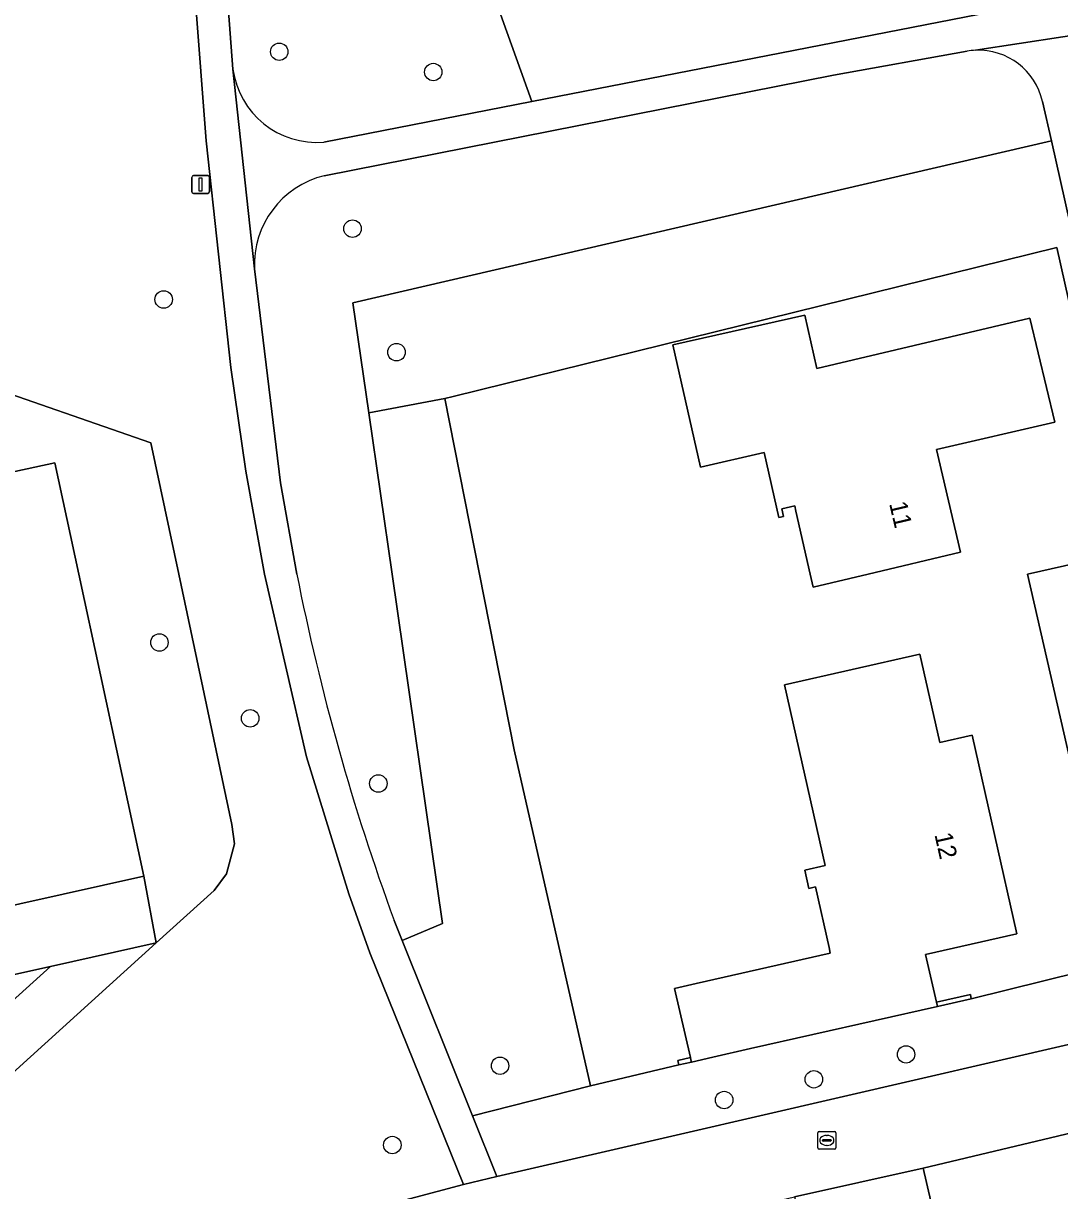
# Model space of a CAD drawing. Extents: x 162026 to 163502, y 387295 to 388169.
# Drawn here: x 163052.4 to 163110.5, y 387465.5 to 387530.9 of the extents above; entities that cross this region are included whole.
import ezdxf

# ---------------------------------------------------------------- set-up
doc = ezdxf.new("R2010")
doc.units = 0
for name, color, linetype in [('IMGEO_Boom', 7, 'Continuous'), ('IMGEO_Erf', 7, 'Continuous'), ('IMGEO_Groenvoorziening', 7, 'Continuous'), ('IMGEO_Hek', 7, 'Continuous'), ('IMGEO_Kolk', 7, 'Continuous'), ('IMGEO_Lichtmast', 7, 'Continuous'), ('IMGEO_Muur', 7, 'Continuous'), ('IMGEO_Pand', 7, 'Continuous'), ('IMGEO_Pand_nummerreeks', 7, 'Continuous'), ('IMGEO_Rijbaan_lokaal_open', 7, 'Continuous'), ('IMGEO_Voetpad_halfverhard', 7, 'Continuous')]:
    doc.layers.add(name, color=color, linetype=linetype)

msp = doc.modelspace()

# ---------------------------------------------------------------- linework, layer by layer
at = {"layer": 'IMGEO_Boom'}
for centre in [(163066.763, 387529.27), (163075.398, 387528.132), (163070.872, 387519.358), (163060.287, 387515.388), (163073.337, 387512.434), (163060.049, 387496.167), (163065.136, 387491.919), (163072.318, 387488.263), (163101.901, 387473.084), (163079.142, 387472.449), (163096.733, 387471.691), (163091.702, 387470.527), (163073.105, 387468.006)]:
    msp.add_circle(centre, 0.489, dxfattribs=at)
at = {"layer": 'IMGEO_Erf'}
for points in [[(163110.361, 387518.295), (163076.517, 387509.948), (163076.037, 387509.83), (163077.983, 387500), (163079.931, 387490.158), (163084.208, 387471.322), (163089.169, 387472.506), (163089.114, 387472.75), (163089.814, 387472.906), (163088.925, 387476.782), (163090.128, 387477.053), (163097.649, 387478.752), (163097.586, 387479.084), (163096.825, 387482.467), (163096.45, 387482.383), (163096.218, 387483.413), (163097.364, 387483.67), (163095.085, 387493.8), (163102.672, 387495.507), (163103.784, 387490.565), (163105.597, 387490.973), (163108.101, 387479.84), (163102.999, 387478.692), (163103.602, 387476.009), (163105.505, 387476.437), (163105.559, 387476.193), (163113.698, 387478.208), (163108.706, 387500), (163114.189, 387501.236)], [(163104.96, 387501.223), (163099.769, 387500), (163096.687, 387499.274), (163096.523, 387500), (163095.729, 387503.518), (163095.66, 387503.822), (163094.928, 387503.657), (163095.026, 387503.223), (163094.772, 387503.166), (163093.95, 387506.805), (163090.375, 387505.997), (163088.829, 387512.842), (163096.223, 387514.512), (163096.898, 387511.522), (163108.833, 387514.347), (163110.245, 387508.504), (163103.604, 387506.983)], [(163139.276, 387457.31), (163167.164, 387464.015), (163161.396, 387487.885), (163159.735, 387487.468), (163131.982, 387480.912), (163133.512, 387474.009), (163102.867, 387466.713), (163108.404, 387442.828), (163136.278, 387449.464), (163134.99, 387454.924), (163134.904, 387454.903), (163133.629, 387460.241), (163138.306, 387461.37)]]:
    msp.add_lwpolyline(points, close=True, dxfattribs=at)
msp.add_lwpolyline([(163020.19, 387502.427), (163019.794, 387503.828), (163027.036, 387505.516), (163028.315, 387500), (163033.563, 387477.356), (163036.217, 387477.949), (163059.167, 387483.072), (163055.521, 387500), (163054.18, 387506.228), (163044.776, 387504.192), (163044.836, 387503.926), (163044.447, 387503.567), (163045.257, 387500), (163047.686, 387489.298), (163042.663, 387488.158), (163043.126, 387486.118), (163039.889, 387485.383), (163034.998, 387488.464), (163036.484, 387490.822), (163035.035, 387497.205), (163038.456, 387497.982), (163037.999, 387500)], dxfattribs=at)
at = {"layer": 'IMGEO_Groenvoorziening'}
for points in [[(163069.269, 387524.204), (163080.929, 387526.484), (163070.935, 387554.347), (163070.402, 387555.11), (163069.526, 387555.746), (163068.676, 387556.013), (163062.012, 387557.053), (163064.166, 387528.299)], [(163042.552, 387456.341), (163056.358, 387460.28), (163077.096, 387465.799), (163071.842, 387478.768), (163070.669, 387482.092), (163068.301, 387489.754), (163065.933, 387500), (163064.894, 387505.774), (163064.057, 387511.581), (163062.66, 387524.277), (163060.228, 387556.181), (163029.112, 387554.666)], [(163070.935, 387554.347), (163080.929, 387526.484), (163110.347, 387532.238)], [(163105.319, 387529.295), (163097.837, 387527.953), (163069.291, 387522.324)], [(163073.087, 387500), (163071.778, 387509.033), (163070.886, 387515.192), (163110.045, 387524.275), (163109.549, 387526.485)], [(163065.377, 387517.103), (163066.836, 387505.118), (163067.75, 387500)], [(163049.443, 387510.873), (163059.575, 387507.36), (163061.137, 387500), (163064.114, 387485.963), (163064.253, 387484.883), (163063.807, 387483.206), (163063.12, 387482.279), (163059.868, 387479.335), (163046.567, 387467.293)], [(163073.2, 387480.596), (163073.655, 387479.461), (163075.921, 387480.429), (163073.087, 387500)], [(163113.698, 387478.208), (163105.559, 387476.193), (163103.657, 387475.765), (163093.175, 387473.407), (163091.072, 387472.934), (163089.872, 387472.659), (163089.169, 387472.506), (163084.208, 387471.322), (163077.59, 387469.652), (163078.957, 387466.244), (163085.044, 387467.645), (163111.244, 387473.698)]]:
    msp.add_lwpolyline(points, dxfattribs=at)
for points in [[(163076.517, 387509.948), (163110.361, 387518.295), (163114.189, 387501.236), (163115.168, 387501.44), (163110.045, 387524.275), (163070.886, 387515.192), (163071.778, 387509.033), (163076.037, 387509.83)], [(163059.868, 387479.335), (163063.12, 387482.279), (163063.807, 387483.206), (163064.253, 387484.883), (163064.114, 387485.963), (163061.137, 387500), (163059.575, 387507.36), (163049.443, 387510.873), (163043.574, 387509.583), (163044.228, 387506.605), (163044.776, 387504.192), (163054.18, 387506.228), (163055.521, 387500), (163059.167, 387483.072)], [(163079.931, 387490.158), (163077.983, 387500), (163076.037, 387509.83), (163071.778, 387509.033), (163073.087, 387500), (163075.921, 387480.429), (163073.655, 387479.461), (163077.59, 387469.652), (163084.208, 387471.322)], [(163037.344, 387474.331), (163053.945, 387478.019), (163059.868, 387479.335), (163059.167, 387483.072), (163036.217, 387477.949), (163033.563, 387477.356), (163034.421, 387473.654)], [(163037.733, 387459.366), (163046.567, 387467.293), (163059.868, 387479.335), (163053.945, 387478.019), (163039.509, 387464.991), (163037.344, 387474.331), (163034.421, 387473.654)], [(163037.344, 387474.331), (163039.509, 387464.991), (163053.945, 387478.019)], [(163108.404, 387442.828), (163102.867, 387466.713), (163095.64, 387465.102), (163103.302, 387436.043), (163109.608, 387437.689)]]:
    msp.add_lwpolyline(points, close=True, dxfattribs=at)
for centre, radius, start, end in [((163105.963, 387525.731), 3.622, 92.59518, 100.24239), ((163105.965, 387525.68), 3.673, 12.66602, 92.59362), ((163068.873, 387528.938), 4.75, 187.72904, 274.77903), ((163070.502, 387517.339), 5.13, 103.65151, 182.63328), ((163194.81, 387525.22), 129.538, 191.22662, 200.15029)]:
    msp.add_arc(centre, radius, start, end, dxfattribs=at)
at = {"layer": 'IMGEO_Hek'}
for points in [[(163076.037, 387509.83), (163076.517, 387509.948)], [(163084.208, 387471.322), (163079.931, 387490.158), (163077.983, 387500), (163076.037, 387509.83)]]:
    msp.add_lwpolyline(points, dxfattribs=at)
at = {"layer": 'IMGEO_Kolk'}
for p, q in [((163096.958, 387467.843), (163096.958, 387468.695)), ((163097.033, 387468.769), (163097.885, 387468.769)), ((163097.217, 387468.263), (163097.217, 387468.275)), ((163097.26, 387468.312), (163097.658, 387468.312)), ((163097.446, 387468.549), (163097.471, 387468.549)), ((163097.701, 387468.275), (163097.701, 387468.263)), ((163097.959, 387468.695), (163097.959, 387467.843)), ((163097.885, 387467.769), (163097.033, 387467.769)), ((163097.655, 387468.226), (163097.257, 387468.226)), ((163097.469, 387467.989), (163097.444, 387467.989))]:
    msp.add_line(p, q, dxfattribs=at)
for points in [[(163096.958, 387467.843), (163096.958, 387468.695)], [(163097.033, 387468.769), (163097.885, 387468.769)], [(163097.959, 387468.695), (163097.959, 387467.843)], [(163097.885, 387467.769), (163097.033, 387467.769)]]:
    msp.add_lwpolyline(points, dxfattribs=at)
for centre, radius, start, end in [((163097.035, 387468.693), 0.0765, 91.55205, 178.44795), ((163097.035, 387468.693), 0.0765, 91.55205, 178.44795), ((163097.257, 387468.272), 0.0403, 85.87752, 175.75265), ((163097.254, 387468.262), 0.0366, 178.93798, 274.71019), ((163097.658, 387468.269), 0.043, 264.86636, 352.45326), ((163097.662, 387468.274), 0.0386, 1.73085, 96.63898), ((163097.883, 387468.693), 0.0765, 1.55205, 88.44795), ((163097.883, 387468.693), 0.0765, 1.55205, 88.44795), ((163097.035, 387467.845), 0.0765, 181.55205, 268.44795), ((163097.035, 387467.845), 0.0765, 181.55205, 268.44795), ((163097.883, 387467.845), 0.0765, 271.55205, 358.44795), ((163097.883, 387467.845), 0.0765, 271.55205, 358.44795)]:
    msp.add_arc(centre, radius, start, end, dxfattribs=at)
for centre, major_axis, ratio, start_param, end_param in [((163097.445, 387468.269), (-0.387, 0.002), 0.722429, 4.712389, 7.853982), ((163097.47, 387468.269), (-0.39, 0.002), 0.717154, 1.570796, 4.712389)]:
    msp.add_ellipse(centre, major_axis=major_axis, ratio=ratio, start_param=start_param, end_param=end_param, dxfattribs=at)
at = {"layer": 'IMGEO_Lichtmast'}
for p, q in [((163061.862, 387521.426), (163061.862, 387522.226)), ((163061.862, 387522.226), (163061.862, 387521.426)), ((163061.962, 387522.326), (163062.752, 387522.326)), ((163062.752, 387522.326), (163061.962, 387522.326)), ((163062.852, 387522.226), (163062.852, 387521.426)), ((163062.852, 387521.426), (163062.852, 387522.226)), ((163062.752, 387521.326), (163061.962, 387521.326)), ((163061.962, 387521.326), (163062.752, 387521.326))]:
    msp.add_line(p, q, dxfattribs=at)
msp.add_lwpolyline([(163062.282, 387522.201), (163062.432, 387522.201), (163062.432, 387521.451), (163062.282, 387521.451), (163062.282, 387522.201)], dxfattribs=at)
for centre, start, end in [((163061.962, 387522.226), 90, 180), ((163061.962, 387522.226), 90, 180), ((163062.752, 387522.226), 0, 90), ((163062.752, 387522.226), 360, 90), ((163061.962, 387521.426), 180, 270), ((163061.962, 387521.426), 180, 270), ((163062.752, 387521.426), 270, 0), ((163062.752, 387521.426), 270, 0)]:
    msp.add_arc(centre, 0.1, start, end, dxfattribs=at)
at = {"layer": 'IMGEO_Muur'}
for points in [[(163105.559, 387476.193), (163105.505, 387476.437), (163103.602, 387476.009), (163103.657, 387475.765)], [(163089.814, 387472.906), (163089.114, 387472.75), (163089.169, 387472.506), (163089.872, 387472.659), (163089.843, 387472.78)]]:
    msp.add_lwpolyline(points, close=True, dxfattribs=at)
at = {"layer": 'IMGEO_Pand'}
for points in [[(163103.604, 387506.983), (163110.245, 387508.504), (163108.833, 387514.347), (163096.898, 387511.522), (163096.223, 387514.512), (163088.829, 387512.842), (163090.375, 387505.997), (163093.95, 387506.805), (163094.772, 387503.166), (163095.026, 387503.223), (163094.928, 387503.657), (163095.66, 387503.822), (163095.729, 387503.518), (163096.523, 387500), (163096.687, 387499.274), (163099.769, 387500), (163104.96, 387501.223)], [(163105.597, 387490.973), (163103.784, 387490.565), (163102.672, 387495.507), (163095.085, 387493.8), (163097.364, 387483.67), (163096.218, 387483.413), (163096.45, 387482.383), (163096.825, 387482.467), (163097.586, 387479.084), (163097.649, 387478.752), (163090.128, 387477.053), (163088.925, 387476.782), (163089.814, 387472.906), (163089.843, 387472.78), (163089.872, 387472.659), (163091.072, 387472.934), (163093.175, 387473.407), (163103.657, 387475.765), (163103.602, 387476.009), (163102.999, 387478.692), (163108.101, 387479.84)]]:
    msp.add_lwpolyline(points, close=True, dxfattribs=at)
at = {"layer": 'IMGEO_Rijbaan_lokaal_open'}
for points in [[(163114.189, 387501.236), (163108.706, 387500), (163113.698, 387478.208)], [(162968.188, 387430.619), (162970.493, 387430.973), (162980.182, 387432.545), (163000, 387435.073), (163000.218, 387435.101), (163014.567, 387439.838), (163038.346, 387449.971), (163051.021, 387453.764), (163079.193, 387461.251), (163081.033, 387461.656), (163095.64, 387465.102), (163102.867, 387466.713), (163133.512, 387474.009)], [(163111.244, 387473.698), (163085.044, 387467.645), (163078.957, 387466.244), (163077.096, 387465.799), (163056.358, 387460.28), (163042.552, 387456.341)]]:
    msp.add_lwpolyline(points, dxfattribs=at)
at = {"layer": 'IMGEO_Voetpad_halfverhard'}
for points in [[(163056.628, 387610.481), (163057.784, 387593.047), (163060.228, 387556.181), (163062.66, 387524.277), (163064.057, 387511.581), (163064.894, 387505.774), (163065.933, 387500), (163068.301, 387489.754), (163070.669, 387482.092), (163071.842, 387478.768), (163077.096, 387465.799), (163078.957, 387466.244), (163077.59, 387469.652), (163073.655, 387479.461), (163073.2, 387480.596)], [(163067.75, 387500), (163066.836, 387505.118), (163065.377, 387517.103), (163064.166, 387528.299), (163062.012, 387557.053), (163059.727, 387593.008)], [(163105.799, 387529.349), (163115.579, 387530.861), (163136.948, 387535.616), (163147.259, 387537.91), (163146.841, 387539.41), (163137.214, 387537.219), (163136.671, 387537.095), (163119.955, 387533.29)], [(163118.715, 387533.187), (163110.347, 387532.238), (163080.929, 387526.484), (163069.269, 387524.204)], [(163115.579, 387530.861), (163105.799, 387529.349)], [(163069.291, 387522.324), (163097.837, 387527.953), (163105.319, 387529.295)], [(163064.166, 387528.299), (163065.377, 387517.103)], [(163109.549, 387526.485), (163110.045, 387524.275), (163115.168, 387501.44), (163116.029, 387501.739), (163111.124, 387523.464), (163111.086, 387523.633)]]:
    msp.add_lwpolyline(points, dxfattribs=at)
for centre, radius, start, end in [((163105.963, 387525.731), 3.622, 92.59518, 100.24239), ((163105.965, 387525.68), 3.673, 12.66602, 92.59362), ((163068.873, 387528.938), 4.75, 187.72904, 274.77903), ((163070.502, 387517.339), 5.13, 103.65151, 182.63328), ((163194.81, 387525.22), 129.538, 191.22662, 200.15029)]:
    msp.add_arc(centre, radius, start, end, dxfattribs=at)

# ---------------------------------------------------------------- texts
at = {"layer": 'IMGEO_Pand_nummerreeks'}
for s, rotation, p in [('11', 283.24657, (163100.946, 387503.956)), ('12', 282.67362, (163103.486, 387485.407))]:
    msp.add_text(s, height=1, rotation=rotation, dxfattribs=at).set_placement(p)

doc.saveas('drawing.dxf')
